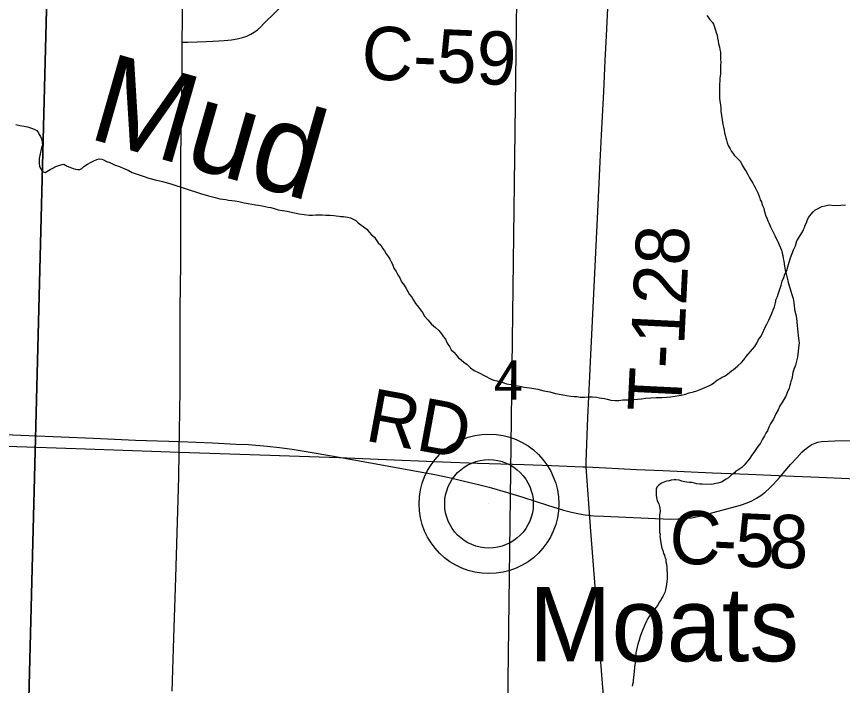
# Model space of a CAD drawing. Extents: x 2.4 to 73.1, y 4.5 to 25.6.
# Drawn here: x 44.0987 to 44.5386, y 24.2464 to 24.6029 of the extents above; entities that cross this region are included whole.
import ezdxf

# ---------------------------------------------------------------- set-up
doc = ezdxf.new("R2010")
doc.units = 0
for name, color, linetype in [('GM_X_County_Road', 7, 'Continuous'), ('GM_X_County_Road_Text', 7, 'Continuous'), ('GM_X_Minor_River', 7, 'Continuous'), ('GM_X_Minor_River_Text', 7, 'Continuous'), ('GM_X_Rail_Line', 7, 'Continuous'), ('GM_X_Section', 7, 'Continuous'), ('GM_X_Section_Text', 7, 'Continuous'), ('GM_X_Township_Road', 7, 'Continuous'), ('GM_X_Township_Road_Text', 7, 'Continuous'), ('GM_X_Unincorporated', 7, 'Continuous'), ('GM_X_Unincorporated_Location', 7, 'Continuous'), ('GM_X_Unincorporated_Text', 7, 'Continuous'), ('GM_X_US_Route', 7, 'Continuous')]:
    doc.layers.add(name, color=color, linetype=linetype)

msp = doc.modelspace()

# ---------------------------------------------------------------- linework, layer by layer
at = {"layer": 'GM_X_County_Road'}
for points in [[(44.18701, 24.58919), (44.18998, 24.58927), (44.19502, 24.5894), (44.19968, 24.58959), (44.20337, 24.58975), (44.20653, 24.58991), (44.20931, 24.59005), (44.2133, 24.59045), (44.21633, 24.59096), (44.21901, 24.59163), (44.22131, 24.59243), (44.22353, 24.59345), (44.22536, 24.59453), (44.22707, 24.5958), (44.22888, 24.59743), (44.23035, 24.59898), (44.24359, 24.61217)], [(43.67911, 24.38566), (43.68693, 24.38705), (43.69061, 24.38748), (43.69462, 24.38771), (43.69957, 24.38775), (43.70951, 24.38754), (43.73125, 24.38671), (43.74648, 24.3862), (43.78996, 24.38451), (43.8201, 24.38351), (43.84309, 24.38263), (43.86297, 24.38194), (43.88378, 24.38119), (43.90708, 24.38035), (43.93443, 24.37951), (43.96487, 24.37841), (44.00175, 24.37712), (44.04068, 24.37576), (44.05496, 24.37523), (44.07206, 24.37468), (44.0938, 24.3739), (44.13543, 24.37248), (44.17551, 24.37109), (44.18536, 24.37079)], [(44.08358, 24.38058), (44.10531, 24.37956), (44.13974, 24.37814), (44.16208, 24.37721), (44.18567, 24.37636), (44.20307, 24.37571), (44.21579, 24.37506), (44.22231, 24.37476), (44.23225, 24.37401), (44.23875, 24.3733), (44.24553, 24.3723), (44.25933, 24.36999), (44.2725, 24.36769), (44.28718, 24.36505), (44.32146, 24.35891), (44.32908, 24.35731), (44.33872, 24.355), (44.3454, 24.35341), (44.35043, 24.35209), (44.36028, 24.34923), (44.36312, 24.34836)], [(44.36312, 24.34836), (44.36832, 24.34676), (44.38152, 24.34251), (44.3901, 24.33985), (44.39428, 24.33874), (44.3985, 24.3378), (44.40155, 24.3373), (44.40616, 24.33686), (44.41142, 24.33655), (44.44712, 24.33508), (44.45113, 24.33513), (44.45452, 24.33533), (44.45819, 24.33582), (44.46243, 24.33663), (44.48428, 24.34258), (44.48778, 24.3438), (44.49032, 24.34488), (44.49277, 24.34614), (44.49509, 24.34763), (44.49753, 24.34949), (44.49959, 24.35133), (44.50176, 24.35352), (44.50523, 24.35747), (44.51091, 24.36408), (44.51425, 24.36777), (44.51705, 24.37072), (44.51841, 24.37204), (44.52067, 24.37373), (44.52227, 24.37477), (44.524, 24.37562), (44.52553, 24.37613), (44.52743, 24.37648), (44.53461, 24.37686), (44.54457, 24.37689)], [(44.18536, 24.37079), (44.2016, 24.37028), (44.22304, 24.36954), (44.27057, 24.36784), (44.29139, 24.36705), (44.32555, 24.36564), (44.34419, 24.36496), (44.36904, 24.36408), (44.38364, 24.36357), (44.40041, 24.36294), (44.40217, 24.3629)], [(44.40217, 24.3629), (44.41252, 24.36245), (44.42897, 24.36156), (44.44295, 24.36099), (44.46935, 24.35979), (44.48861, 24.35897), (44.50848, 24.35817), (44.52618, 24.35737), (44.56966, 24.35545), (44.58829, 24.35453), (44.61189, 24.35347), (44.65309, 24.35168)]]:
    msp.add_lwpolyline(points, dxfattribs=at)
at = {"layer": 'GM_X_Minor_River'}
for points in [[(44.46636, 24.60343), (44.46711, 24.60247), (44.46785, 24.6015), (44.46935, 24.59977), (44.4699, 24.59881), (44.47027, 24.59786), (44.47063, 24.59671), (44.47099, 24.59556), (44.47135, 24.59442), (44.4719, 24.59289), (44.47207, 24.59137), (44.47242, 24.58984), (44.47259, 24.58832), (44.47314, 24.58679), (44.4733, 24.58527), (44.47366, 24.58393), (44.47364, 24.5826), (44.47362, 24.58127), (44.4736, 24.57994), (44.47377, 24.57861), (44.47374, 24.57671), (44.47371, 24.57519), (44.47369, 24.57386), (44.47367, 24.57215), (44.47346, 24.57121), (44.47325, 24.56988), (44.47323, 24.56855), (44.4732, 24.56684), (44.47317, 24.56475), (44.47314, 24.56304), (44.47311, 24.56133), (44.47308, 24.55943), (44.47325, 24.55772)], [(44.47325, 24.55772), (44.4736, 24.55581), (44.47376, 24.5541), (44.47392, 24.55239), (44.47461, 24.54782), (44.47478, 24.54668), (44.47495, 24.54534), (44.47531, 24.54401), (44.47567, 24.54229), (44.47583, 24.54096), (44.47619, 24.53963), (44.47655, 24.53829), (44.47691, 24.53695), (44.47727, 24.53562), (44.47782, 24.53409), (44.47874, 24.53237), (44.47948, 24.53102), (44.48023, 24.53006), (44.48097, 24.5291), (44.48191, 24.52813), (44.48322, 24.52678), (44.48434, 24.52563), (44.48526, 24.52371), (44.48618, 24.52199), (44.4873, 24.52026), (44.48823, 24.51872), (44.48915, 24.517), (44.49008, 24.51546), (44.49082, 24.51412), (44.49137, 24.51297), (44.49211, 24.51182), (44.49266, 24.51067), (44.49358, 24.50895), (44.49395, 24.50799), (44.4945, 24.50666), (44.49486, 24.50513), (44.49541, 24.50417), (44.49559, 24.50322), (44.49595, 24.50226), (44.49669, 24.50073), (44.49686, 24.49959), (44.49722, 24.49844), (44.49758, 24.49692), (44.49832, 24.49557), (44.49887, 24.49405), (44.49942, 24.4929), (44.49997, 24.49175), (44.50034, 24.49079), (44.50089, 24.48983), (44.50255, 24.4862), (44.50328, 24.48467), (44.50421, 24.48294), (44.50494, 24.48122), (44.50567, 24.47969), (44.50622, 24.47835), (44.50658, 24.47682), (44.50694, 24.47549), (44.50711, 24.47397), (44.50746, 24.47244), (44.5078, 24.46978), (44.50815, 24.46768), (44.50869, 24.46577), (44.50923, 24.46368), (44.50976, 24.4612), (44.51048, 24.45891), (44.5112, 24.45661), (44.51174, 24.45471), (44.51228, 24.45261), (44.51263, 24.45051), (44.51298, 24.44861), (44.51332, 24.44594), (44.51386, 24.44403), (44.51421, 24.44213), (44.51437, 24.44023), (44.51453, 24.43832), (44.51469, 24.43642), (44.51485, 24.43452), (44.51501, 24.433), (44.51518, 24.43128), (44.51535, 24.43014), (44.51552, 24.429), (44.51531, 24.42767), (44.51464, 24.42141), (44.51362, 24.41706), (44.51283, 24.41536), (44.51223, 24.41328), (44.51202, 24.41196), (44.51181, 24.41082), (44.5116, 24.40969), (44.5112, 24.40855), (44.51099, 24.40742), (44.5106, 24.40628), (44.51019, 24.40477), (44.5094, 24.40288), (44.50841, 24.40062), (44.50743, 24.39873), (44.50626, 24.39704), (44.50529, 24.39535), (44.5043, 24.39327), (44.50313, 24.3912), (44.50194, 24.38837)], [(44.0984, 24.5453), (44.10048, 24.54489), (44.10276, 24.54447), (44.10465, 24.54406), (44.10617, 24.54366), (44.1073, 24.54326), (44.10844, 24.54267), (44.10957, 24.54208), (44.1105, 24.54093), (44.11087, 24.53997), (44.11142, 24.53901), (44.11216, 24.53729), (44.11232, 24.53577), (44.11249, 24.53444), (44.11229, 24.53349), (44.11188, 24.53217), (44.11086, 24.52724), (44.11084, 24.5261), (44.11082, 24.52477), (44.11098, 24.52306), (44.11172, 24.52172), (44.11246, 24.52038), (44.11397, 24.51978), (44.11493, 24.52034), (44.11666, 24.52145), (44.118, 24.522), (44.11973, 24.52292), (44.12126, 24.52347), (44.12298, 24.52401), (44.12393, 24.52418), (44.12563, 24.52321), (44.12714, 24.52261), (44.12884, 24.52183), (44.13017, 24.52162), (44.1313, 24.52141), (44.13245, 24.52139), (44.1336, 24.52194), (44.13456, 24.52306), (44.13648, 24.52417), (44.1384, 24.52528), (44.13994, 24.52602), (44.14147, 24.52676), (44.14281, 24.52711), (44.14413, 24.5269), (44.14508, 24.52651), (44.14659, 24.52572), (44.14848, 24.52512), (44.15131, 24.52375), (44.15358, 24.52295), (44.15585, 24.52197), (44.15812, 24.52098)], [(44.15812, 24.52098), (44.16038, 24.5198), (44.16303, 24.51881), (44.16624, 24.51781), (44.16927, 24.51681), (44.17249, 24.51581), (44.17647, 24.51499), (44.18083, 24.51378), (44.19672, 24.50858), (44.20089, 24.50738), (44.20448, 24.50637), (44.20695, 24.50576), (44.20865, 24.50554), (44.21017, 24.50533), (44.21169, 24.50511), (44.2134, 24.5049), (44.21511, 24.50468), (44.21719, 24.50427), (44.22004, 24.50365), (44.22212, 24.50324), (44.22402, 24.50283), (44.22592, 24.50261), (44.22762, 24.50239), (44.22952, 24.50198), (44.23123, 24.50157), (44.23274, 24.50136), (44.23426, 24.50114), (44.23596, 24.50055), (44.23805, 24.49994), (44.24032, 24.49953), (44.24279, 24.49911), (44.24431, 24.49889), (44.24677, 24.49828), (44.24923, 24.49767), (44.25189, 24.49744), (44.25455, 24.49702), (44.25645, 24.49699), (44.25816, 24.49715), (44.25987, 24.49713), (44.26159, 24.49729), (44.26349, 24.49707), (44.26577, 24.49703), (44.26767, 24.49681), (44.269, 24.4966), (44.27052, 24.49658), (44.27146, 24.49637), (44.2728, 24.49635), (44.27393, 24.49614), (44.27507, 24.49593), (44.27659, 24.49553), (44.2781, 24.49493), (44.27942, 24.49415), (44.28073, 24.49299), (44.28412, 24.49047), (44.28524, 24.4895), (44.28655, 24.48796), (44.28786, 24.48661), (44.28936, 24.48526), (44.29029, 24.48391), (44.2914, 24.48237), (44.29271, 24.48102), (44.29364, 24.47949), (44.29476, 24.47795), (44.29568, 24.47641), (44.29661, 24.47507), (44.29754, 24.47353), (44.29828, 24.47219), (44.29902, 24.47085), (44.29975, 24.46875), (44.30086, 24.46702), (44.30179, 24.4653), (44.3029, 24.46357), (44.30382, 24.46147), (44.30512, 24.45973), (44.30623, 24.45801), (44.30716, 24.45628), (44.30809, 24.45475), (44.30921, 24.4534), (44.31013, 24.45167), (44.31124, 24.44995), (44.31273, 24.44802), (44.31385, 24.44667), (44.31497, 24.44514), (44.31608, 24.44322), (44.31776, 24.44129), (44.31982, 24.43898), (44.32188, 24.43724), (44.32357, 24.4355), (44.32506, 24.43377), (44.32618, 24.43223), (44.32711, 24.43088), (44.32803, 24.42878), (44.32933, 24.42705), (44.33025, 24.42532), (44.33156, 24.42397), (44.33287, 24.42262), (44.33418, 24.42108), (44.3355, 24.41992), (44.337, 24.41876), (44.33869, 24.4174), (44.34056, 24.41566)], [(44.51353, 24.48074), (44.51433, 24.48338), (44.51726, 24.48809), (44.51785, 24.48941), (44.51844, 24.49054), (44.51884, 24.49167), (44.51943, 24.49299), (44.51982, 24.49413), (44.52061, 24.49582), (44.52197, 24.49751), (44.52294, 24.49883), (44.52391, 24.49976), (44.52525, 24.5005), (44.52755, 24.5016), (44.52927, 24.50196), (44.53156, 24.50249), (44.53422, 24.50226), (44.53783, 24.50239), (44.54031, 24.50254)], [(44.34056, 24.41566), (44.34244, 24.4143), (44.34471, 24.41312), (44.3515, 24.40959), (44.35301, 24.40919), (44.35453, 24.40879), (44.35604, 24.40819), (44.35775, 24.40779), (44.35964, 24.40719), (44.3621, 24.40677), (44.36438, 24.40635), (44.36685, 24.40593), (44.36931, 24.40532), (44.37311, 24.40488), (44.37633, 24.40426), (44.37955, 24.40345), (44.38277, 24.40283), (44.3858, 24.40202), (44.38884, 24.4014), (44.39168, 24.40097), (44.39396, 24.40056), (44.39567, 24.40034), (44.39719, 24.40032), (44.3989, 24.4001), (44.40118, 24.40006), (44.40327, 24.40022), (44.40556, 24.40018), (44.40764, 24.39996), (44.40916, 24.39975), (44.41049, 24.39954), (44.41182, 24.39932), (44.41333, 24.39892), (44.41523, 24.39851), (44.41751, 24.39828), (44.4196, 24.39825), (44.4217, 24.3986), (44.42512, 24.39854), (44.42722, 24.39889), (44.4295, 24.39904), (44.4316, 24.3992), (44.43388, 24.39954), (44.43655, 24.39969), (44.4394, 24.39983), (44.44245, 24.39979), (44.44492, 24.40013), (44.44702, 24.40028), (44.44931, 24.40063), (44.45274, 24.40114), (44.45503, 24.40168), (44.45694, 24.4024), (44.45923, 24.40294), (44.46114, 24.40348), (44.46287, 24.40421), (44.46746, 24.40604), (44.4688, 24.40678), (44.47015, 24.40771), (44.47131, 24.40883), (44.47246, 24.40938), (44.47342, 24.40993), (44.47457, 24.41067), (44.47572, 24.41123), (44.47668, 24.41178), (44.47842, 24.41327), (44.47957, 24.41401), (44.48053, 24.41476), (44.48169, 24.41569), (44.48285, 24.41681), (44.48478, 24.41849), (44.48613, 24.41999), (44.4873, 24.42168), (44.48846, 24.42299), (44.48962, 24.42431), (44.49078, 24.42562), (44.49195, 24.42712), (44.49293, 24.42881), (44.49391, 24.4307), (44.49527, 24.43258), (44.49625, 24.43446), (44.49724, 24.43691), (44.49841, 24.43899), (44.4994, 24.44106), (44.50018, 24.44276), (44.50098, 24.44465), (44.50176, 24.44653), (44.50236, 24.44823), (44.50297, 24.45031), (44.50338, 24.45221), (44.50397, 24.45372), (44.50457, 24.45542), (44.50517, 24.45712), (44.50597, 24.45977), (44.50657, 24.46185), (44.50736, 24.46373), (44.50796, 24.46562), (44.50894, 24.46751), (44.50955, 24.46959), (44.51016, 24.47205), (44.51095, 24.47432), (44.51175, 24.47658), (44.51274, 24.47885), (44.51353, 24.48074)], [(44.50194, 24.38837), (44.50039, 24.38612), (44.4994, 24.38405), (44.49861, 24.38216), (44.49783, 24.38084), (44.49705, 24.37952), (44.49607, 24.37764), (44.49489, 24.37557), (44.49353, 24.37369), (44.49256, 24.37219), (44.49139, 24.3705), (44.49022, 24.369), (44.48905, 24.36711), (44.48808, 24.36599), (44.48711, 24.36487), (44.48634, 24.36374), (44.48499, 24.36262), (44.48402, 24.36188), (44.48287, 24.36114), (44.48191, 24.36058), (44.48114, 24.35964), (44.4796, 24.35872), (44.47786, 24.35704), (44.47671, 24.35629), (44.47575, 24.35574), (44.47459, 24.355), (44.47345, 24.35464), (44.4723, 24.35428), (44.47135, 24.3541), (44.47039, 24.35393), (44.46906, 24.35357), (44.46392, 24.35365), (44.46259, 24.35367), (44.46107, 24.35389), (44.45975, 24.35429), (44.45842, 24.3545), (44.45709, 24.35452), (44.45576, 24.35473), (44.45443, 24.35494), (44.45311, 24.35534), (44.45159, 24.35575), (44.44988, 24.35597), (44.44893, 24.35598), (44.44741, 24.35582), (44.44626, 24.35545), (44.44493, 24.35528), (44.44397, 24.35492), (44.44225, 24.35419), (44.4409, 24.35307), (44.43974, 24.35214), (44.43934, 24.35101), (44.43933, 24.34987), (44.43931, 24.34854), (44.43948, 24.34758), (44.43983, 24.34568), (44.44001, 24.34473), (44.44074, 24.34319), (44.4411, 24.34186), (44.44128, 24.34091), (44.44144, 24.33919), (44.44122, 24.3373), (44.44119, 24.33559), (44.44115, 24.33312), (44.44112, 24.33103), (44.44109, 24.32932), (44.44126, 24.32799), (44.44144, 24.32704), (44.44142, 24.3259), (44.44211, 24.32133), (44.44246, 24.31961), (44.44301, 24.31827), (44.44336, 24.31675), (44.44392, 24.31579), (44.44409, 24.31484), (44.44446, 24.31369), (44.44463, 24.31236), (44.44498, 24.31102), (44.44515, 24.3095), (44.44512, 24.30779), (44.44529, 24.30627), (44.44527, 24.30494), (44.44524, 24.30342), (44.44503, 24.30172), (44.44479, 24.29906), (44.44439, 24.29736), (44.44399, 24.29603), (44.4434, 24.2949), (44.443, 24.29377), (44.44222, 24.29283), (44.44183, 24.29189), (44.44105, 24.29076), (44.44026, 24.28925), (44.43929, 24.28794), (44.43832, 24.28663), (44.43715, 24.28475), (44.4358, 24.28344), (44.43501, 24.28212), (44.43423, 24.28061), (44.43344, 24.27873), (44.43246, 24.27665), (44.43166, 24.27439)], [(44.43166, 24.27439), (44.43087, 24.2725), (44.43027, 24.27061), (44.42966, 24.26834), (44.42905, 24.26607), (44.42864, 24.2638), (44.4284, 24.26095), (44.42817, 24.25849), (44.42794, 24.25621), (44.42772, 24.25393), (44.4275, 24.25223), (44.42729, 24.25071), (44.42707, 24.24939), (44.42706, 24.24825), (44.42685, 24.24692), (44.42664, 24.24597)]]:
    msp.add_lwpolyline(points, dxfattribs=at)
at = {"layer": 'GM_X_Rail_Line'}
msp.add_lwpolyline([(44.35414, 23.62516), (44.35805, 23.94419), (44.35892, 24.1237), (44.36544, 24.62572), (44.36761, 24.87869), (44.36802, 24.90511)], dxfattribs=at)
at = {"layer": 'GM_X_Section'}
for points in [[(44.11532, 24.6344), (44.10241, 24.12867), (43.63513, 24.14828), (43.63939, 24.64909)], [(44.11532, 24.6344), (44.11948, 24.63412), (44.6151, 24.61859), (44.60282, 24.12385), (44.10241, 24.12867)]]:
    msp.add_lwpolyline(points, close=True, dxfattribs=at)
at = {"layer": 'GM_X_Township_Road'}
for points in [[(44.40217, 24.3629), (44.40216, 24.36554), (44.40296, 24.38915), (44.404, 24.4112), (44.40452, 24.42269), (44.40595, 24.45156), (44.4083, 24.49906), (44.40961, 24.52545), (44.41025, 24.53974), (44.41144, 24.56302), (44.41224, 24.57948), (44.41293, 24.59252), (44.41375, 24.61115), (44.41384, 24.6133)], [(44.44166, 23.85882), (44.4416, 23.86177), (44.44144, 23.86556), (44.44121, 23.86944), (44.43903, 23.8968), (44.43635, 23.93306), (44.43345, 23.96962), (44.43179, 23.98976), (44.42927, 24.02136), (44.42694, 24.05111), (44.42525, 24.07218), (44.42352, 24.09324), (44.4202, 24.1332), (44.41846, 24.15488), (44.41534, 24.19298), (44.41336, 24.21434), (44.41115, 24.24316), (44.40875, 24.27446), (44.40747, 24.29244), (44.40463, 24.3287), (44.40217, 24.3629)]]:
    msp.add_lwpolyline(points, dxfattribs=at)
at = {"layer": 'GM_X_Unincorporated'}
for radius in [0.0372, 0.02358]:
    msp.add_circle((44.35035, 24.34319), radius, dxfattribs=at)
at = {"layer": 'GM_X_Unincorporated_Location'}
msp.add_line((44.35035, 24.34319), (44.35035, 24.34319), dxfattribs=at)
at = {"layer": 'GM_X_US_Route'}
msp.add_lwpolyline([(44.18171, 24.24344), (44.18249, 24.27171), (44.18362, 24.30402), (44.18516, 24.35748), (44.18536, 24.37079), (44.18585, 24.4038), (44.18584, 24.4237), (44.18592, 24.44732), (44.18622, 24.47094), (44.18616, 24.49426), (44.18624, 24.51477), (44.18623, 24.5269), (44.18641, 24.54088), (44.1867, 24.56202), (44.18693, 24.57787), (44.18701, 24.58919), (44.18709, 24.60181), (44.18729, 24.62233)], dxfattribs=at)

# ---------------------------------------------------------------- texts
at = {"layer": 'GM_X_County_Road_Text'}
for s, height, rotation, p in [('C-59', 0.028409, 357.5998, (44.28206, 24.5696)), ('RD', 0.028409, 349.5626, (44.28368, 24.37701)), ('C', 0.02841, 357.22, (44.4459, 24.3117)), ('5', 0.02841, 357.4542, (44.48098, 24.31001)), ('8', 0.02841, 358.4194, (44.49899, 24.30921)), ('-', 0.02841, 357.2643, (44.46923, 24.31057))]:
    msp.add_text(s, height=height, rotation=rotation, dxfattribs=at).set_placement(p)
at = {"layer": 'GM_X_Minor_River_Text'}
msp.add_text('Mud', height=0.047375, rotation=344.0452, dxfattribs=at).set_placement((44.13584, 24.53834))
at = {"layer": 'GM_X_Section_Text'}
msp.add_text('4', height=0.02093, rotation=0, dxfattribs=at).set_placement((44.3529, 24.39869))
at = {"layer": 'GM_X_Township_Road_Text'}
msp.add_text('T-128', height=0.028409, rotation=87.1932, dxfattribs=at).set_placement((44.45255, 24.39174))
at = {"layer": 'GM_X_Unincorporated_Text'}
msp.add_text('Moats', height=0.039489, rotation=0, dxfattribs=at).set_placement((44.37165, 24.25932))

doc.saveas('drawing.dxf')
